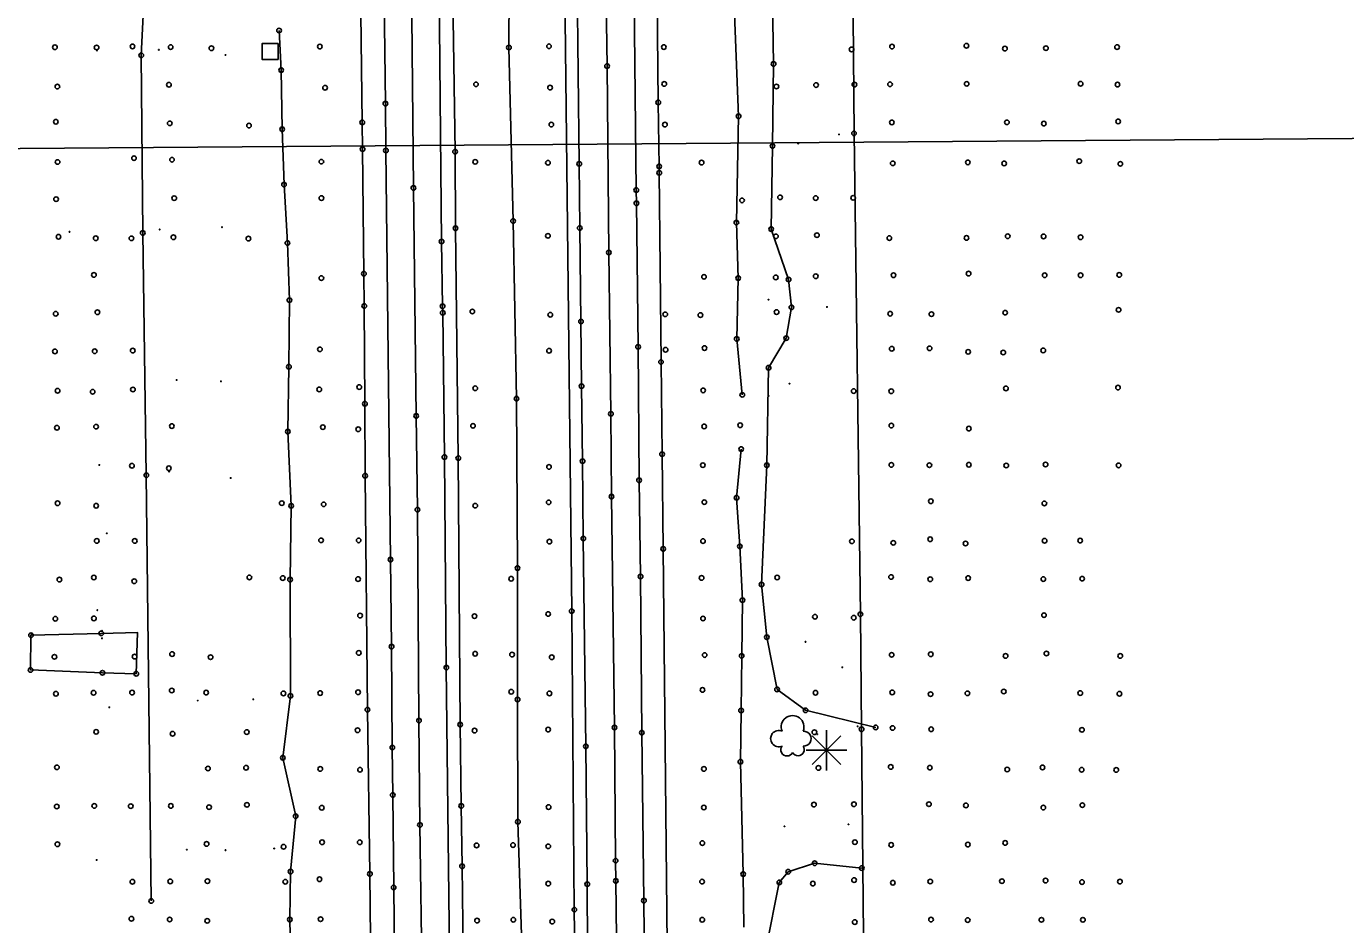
# Model space of a CAD drawing. Extents: x 20503438 to 20508873, y 7964251 to 7984667.
# Drawn here: x 20505207 to 20505778, y 7983735 to 7984124 of the extents above; entities that cross this region are included whole.
import ezdxf

# ---------------------------------------------------------------- set-up
doc = ezdxf.new("R2010")
doc.units = 0
for name, color, linetype in [('SurBreakLine', 7, 'Continuous'), ('SurConcreteSlab', 7, 'Continuous'), ('SurControl', 7, 'Continuous'), ('SurDrainageArrowDown', 7, 'Continuous'), ('SurDrainageArrowUp', 7, 'Continuous'), ('SurEdgeRoadPaved', 7, 'Continuous'), ('SurEdgeShoulderPaved', 7, 'Continuous'), ('SurFenceWire', 7, 'Continuous'), ('SurNaturalCells', 7, 'Continuous'), ('SurPointsNonDTM', 7, 'Continuous'), ('SurRoadPoints', 7, 'Continuous'), ('SurSectionLine', 7, 'Continuous'), ('SurSurveyPoints', 7, 'Continuous'), ('SurTreeLineRight', 7, 'Continuous')]:
    doc.layers.add(name, color=color, linetype=linetype)

msp = doc.modelspace()

# ---------------------------------------------------------------- linework, layer by layer
at = {"layer": 'SurBreakLine'}
for points in [[(20505388.09, 7982786.72), (20505387.46, 7982826.69), (20505386.97, 7982893.61), (20505385.8, 7982999.79), (20505385.32, 7983030.07), (20505384.98, 7983076.27), (20505384.47, 7983119.49), (20505384.1, 7983167.57), (20505382.15, 7983337.32), (20505379.76, 7983573.99), (20505379.24, 7983609.63), (20505378.24, 7983709.76), (20505377.29, 7983778.59), (20505376.87, 7983823.71), (20505376.2, 7983914.92), (20505375.66, 7983955.45), (20505374.47, 7984054.03), (20505371.04, 7984409.5), (20505370.34, 7984465.16)], [(20505462.87, 7983680.32), (20505462, 7983754.37), (20505461.92, 7983763.14), (20505461.43, 7983820.73), (20505460.13, 7983920.56), (20505459.87, 7983956.36), (20505458.96, 7984026.11), (20505458.21, 7984106.73), (20505457.44, 7984163.09), (20505457.01, 7984234.97), (20505456.62, 7984270.6), (20505454.26, 7984465.59)]]:
    msp.add_lwpolyline(points, dxfattribs=at)
at = {"layer": 'SurConcreteSlab'}
msp.add_lwpolyline([(20505254.59, 7983843.98), (20505239.95, 7983844.37), (20505208.89, 7983845.59), (20505209.06, 7983860.63), (20505239.43, 7983861.43), (20505255.07, 7983861.84)], close=True, dxfattribs=at)
at = {"layer": 'SurControl'}
for centre in [(20505237.61, 7984113.44), (20505264.38, 7984113.75), (20505293.21, 7984111.53), (20505558.53, 7984077.17), (20505540.85, 7984073.24), (20505291.65, 7984037.1), (20505225.71, 7984035.04), (20505264.7, 7984036.07), (20505528, 7984005.72), (20505553.35, 7984002.58), (20505272.04, 7983970.96), (20505291.23, 7983970.43), (20505537.11, 7983969.4), (20505528.1, 7983964.03), (20505238.64, 7983934.24), (20505268.8, 7983931.35), (20505295.45, 7983928.6), (20505241.83, 7983904.69), (20505237.75, 7983871.44), (20505209.26, 7983860.89), (20505239.76, 7983862.49), (20505239.77, 7983859.31), (20505544.03, 7983857.75), (20505559.97, 7983846.77), (20505281.18, 7983832.36), (20505305.2, 7983832.92), (20505242.97, 7983829.46), (20505566.58, 7983821.21), (20505549.06, 7983817.85), (20505534.97, 7983777.97), (20505562.6, 7983778.84), (20505237.49, 7983763.44), (20505276.47, 7983767.86), (20505293.21, 7983767.7), (20505314.24, 7983768.37)]:
    msp.add_circle(centre, 0.15, dxfattribs=at)
at = {"layer": 'SurDrainageArrowDown'}
msp.add_lwpolyline([(20505516.7, 7983964.57), (20505514.28, 7983988.75), (20505514.91, 7984015.06), (20505514.13, 7984039.03), (20505515.08, 7984085.02), (20505513.28, 7984129.28), (20505514.11, 7984156.29), (20505514.76, 7984177.27), (20505515.85, 7984204.03), (20505514.24, 7984250.08), (20505514.12, 7984278.02), (20505513.76, 7984303.59), (20505514.1, 7984327.37), (20505515.67, 7984376.97), (20505513.76, 7984401.01), (20505515.66, 7984425.46), (20505515.53, 7984454.22), (20505516.92, 7984485.15), (20505518.27, 7984511.07), (20505515.23, 7984557.31), (20505514.54, 7984584.59), (20505513.62, 7984608.83), (20505512.59, 7984631.93)], dxfattribs=at)
at = {"layer": 'SurDrainageArrowUp'}
for points in [[(20505421.16, 7983731.09), (20505419.67, 7983779.95), (20505419.5, 7983832.82), (20505419.46, 7983889.67), (20505419.05, 7983962.92), (20505417.58, 7984039.73), (20505415.76, 7984114.76), (20505416.12, 7984188), (20505415.7, 7984263.99), (20505415.68, 7984290.61), (20505415.27, 7984315.09), (20505415.19, 7984339.17), (20505414.71, 7984364.31), (20505413.6, 7984414.93), (20505413.44, 7984464.07), (20505413.89, 7984487.44), (20505412.77, 7984508.85), (20505412.76, 7984531.37), (20505411.67, 7984552.58), (20505411.51, 7984575.95), (20505410.83, 7984600.27), (20505410.02, 7984621.06)], [(20505269.92, 7983669.38), (20505274.77, 7983669.53), (20505284.53, 7983672.48), (20505304.14, 7983678.22), (20505313.43, 7983684.93), (20505319, 7983699.12), (20505321.46, 7983717.49), (20505321, 7983737.68), (20505321.32, 7983758.43), (20505323.53, 7983782.34), (20505317.99, 7983807.64), (20505321.24, 7983834.42), (20505321.13, 7983884.66), (20505321.58, 7983916.57), (20505320.13, 7983948.66), (20505320.6, 7983976.69), (20505320.82, 7984005.51), (20505319.96, 7984030.22), (20505318.49, 7984055.46), (20505317.7, 7984079.41), (20505317.25, 7984104.99), (20505316.36, 7984122.1)], [(20505517.3, 7983734.39), (20505517.06, 7983757.34), (20505515.89, 7983805.93), (20505516.18, 7983828.06), (20505516.43, 7983851.66), (20505516.73, 7983875.77), (20505515.62, 7983899.06), (20505514.22, 7983920.07), (20505516.21, 7983941.13)]]:
    msp.add_lwpolyline(points, dxfattribs=at)
at = {"layer": 'SurEdgeRoadPaved'}
for points in [[(20505403.63, 7982474.93), (20505402.88, 7982536.9), (20505402.67, 7982576.67), (20505401.63, 7982665.51), (20505399.87, 7982796.43), (20505397.64, 7982996.42), (20505397.31, 7983043.62), (20505395.75, 7983196.59), (20505394.62, 7983287.56), (20505393.71, 7983393.22), (20505391.47, 7983583.96), (20505391.16, 7983613.2), (20505390.95, 7983649.19), (20505388.69, 7983846.62), (20505387.86, 7983937.63), (20505387.13, 7984000.04), (20505387.09, 7984002.85), (20505386.65, 7984030.88), (20505382.6, 7984465.04)], [(20505449.78, 7983725.38), (20505449.64, 7983752.99), (20505449.04, 7983812.58), (20505447.94, 7983902.43), (20505447.63, 7983935.88), (20505447.17, 7983968.3), (20505446.93, 7983996.29), (20505446.39, 7984036.71), (20505446.17, 7984064.44), (20505445.22, 7984143), (20505443.79, 7984307.66), (20505441.81, 7984465.5)], [(20505484.93, 7982775.73), (20505484.31, 7982835.82), (20505483.21, 7982919), (20505481.67, 7983052.88), (20505480.16, 7983185.03), (20505479.57, 7983233.06), (20505478.99, 7983282.65), (20505478.07, 7983364.47), (20505477.49, 7983427.45), (20505476.34, 7983527.07), (20505475.78, 7983595.33), (20505474.69, 7983687.27), (20505474.16, 7983745.86), (20505473.26, 7983818.48), (20505472.69, 7983886.02), (20505472.06, 7983927.63), (20505471.61, 7983985.32), (20505470.9, 7984047.39), (20505470.84, 7984053.12), (20505468.38, 7984286.35), (20505467.61, 7984344.39), (20505467.44, 7984376.12), (20505466.29, 7984465.77)], [(20505367.02, 7983649.08), (20505365.92, 7983751.56), (20505365.51, 7983791.53), (20505365.33, 7983812.07), (20505365.03, 7983855.71), (20505364.56, 7983893.31), (20505362.58, 7984070.22), (20505362.33, 7984090.49), (20505361.75, 7984135.8), (20505361.43, 7984164.73), (20505360.65, 7984252.69), (20505359.48, 7984354.42), (20505359.05, 7984405.55), (20505358.33, 7984464.86)]]:
    msp.add_lwpolyline(points, dxfattribs=at)
at = {"layer": 'SurEdgeShoulderPaved'}
for points in [[(20505396.26, 7983698.73), (20505395.49, 7983760.73), (20505395.13, 7983786.82), (20505394.68, 7983821.97), (20505393.87, 7983937.23), (20505392.66, 7984036.58), (20505392.48, 7984069.7), (20505391.14, 7984165.4), (20505390.7, 7984233.06), (20505389.4, 7984368.52), (20505388.88, 7984402.64), (20505388.62, 7984435.71), (20505388.1, 7984465.16)], [(20505445.01, 7983677.11), (20505444.05, 7983741.95), (20505442.91, 7983871.04), (20505440.02, 7984126.9), (20505439.76, 7984153.63), (20505439.51, 7984215.86), (20505438.71, 7984282.71), (20505438.63, 7984311.09), (20505437.5, 7984376.59), (20505436.53, 7984465.51)], [(20505484.96, 7983655.65), (20505482.47, 7983897.96), (20505482.01, 7983938.92), (20505481.54, 7983978.76), (20505480.77, 7984060.56), (20505480.73, 7984063.33), (20505480.34, 7984091), (20505479.48, 7984180.27), (20505479.28, 7984203.06), (20505479.16, 7984232.92), (20505477.56, 7984362.31), (20505476.85, 7984430.86), (20505476.34, 7984466.08)], [(20505356.33, 7983687.67), (20505355.63, 7983757.41), (20505354.55, 7983828.42), (20505353.53, 7983929.56), (20505353.47, 7983960.72), (20505353.18, 7984002.99), (20505353.04, 7984016.95), (20505352.47, 7984070.78), (20505352.34, 7984082.36), (20505350.99, 7984188.49), (20505349.95, 7984303.65), (20505349.66, 7984342.61), (20505349.12, 7984407.15), (20505348.72, 7984437.82), (20505348.42, 7984464.78)]]:
    msp.add_lwpolyline(points, dxfattribs=at)
at = {"layer": 'SurFenceWire'}
for points in [[(20505261.33, 7984666.22), (20505262.12, 7984509.28), (20505264.5, 7984431.6), (20505264.46, 7984297.73), (20505262.01, 7984217.56), (20505256.74, 7984111.38), (20505257.38, 7984034.58), (20505258.94, 7983929.81), (20505261.07, 7983745.71)], [(20505559.43, 7984640.78), (20505560.17, 7984588.37), (20505562.54, 7984378.42), (20505563.28, 7984280.23), (20505565.01, 7984077.63), (20505567.76, 7983869.69), (20505568.29, 7983819.98), (20505570.2, 7983612.37), (20505577.97, 7983452.36), (20505588.36, 7983359.69), (20505598.48, 7983268.53), (20505602.02, 7983169.29), (20505604.28, 7983214.9), (20505597.36, 7983079.77), (20505591.48, 7982965.7), (20505583.74, 7982820.12), (20505580.19, 7982701.02)]]:
    msp.add_lwpolyline(points, dxfattribs=at)
at = {"layer": 'SurNaturalCells'}
for p, q in [((20505546.94, 7983804.72), (20505559.3, 7983817.08)), ((20505559.3, 7983804.72), (20505546.94, 7983817.08)), ((20505553.12, 7983802.16), (20505553.12, 7983819.64)), ((20505544.38, 7983810.9), (20505561.86, 7983810.9)), ((20505553.12, 7983810.9), (20505553.12, 7983810.9))]:
    msp.add_line(p, q, dxfattribs=at)
for centre, radius, start, end in [((20505538.46, 7983820.94), 4.92, 338.2051, 201.7949), ((20505532.44, 7983815.91), 3.51, 65.4824, 294.5175), ((20505543.26, 7983815.91), 3.21, 265.9982, 94.0018), ((20505536.03, 7983811.09), 2.68, 142.7501, 335.3223), ((20505540.85, 7983811.17), 2.67, 206.5242, 35.4033)]:
    msp.add_arc(centre, radius, start, end, dxfattribs=at)
at = {"layer": 'SurPointsNonDTM'}
for centre in [(20505256.74, 7984111.38), (20505530.21, 7984107.66), (20505565.01, 7984077.63), (20505529.77, 7984072.16), (20505529.18, 7984036.24), (20505257.38, 7984034.58), (20505536.72, 7984014.44), (20505537.92, 7984002.41), (20505535.71, 7983989.08), (20505528.05, 7983976.3), (20505527.31, 7983934.11), (20505258.94, 7983929.81), (20505525.03, 7983882.56), (20505567.76, 7983869.69), (20505527.31, 7983859.79), (20505531.72, 7983837.17), (20505544.05, 7983828.15), (20505568.29, 7983819.98), (20505574.38, 7983820.74), (20505536.58, 7983758.37), (20505547.99, 7983762), (20505568.36, 7983759.93), (20505532.71, 7983753.74), (20505261.07, 7983745.71)]:
    msp.add_circle(centre, 1, dxfattribs=at)
at = {"layer": 'SurRoadPoints'}
msp.add_lwpolyline([(20505315.89, 7984113.03), (20505315.89, 7984113.03), (20505315.89, 7984116.46), (20505309.03, 7984116.46), (20505309.03, 7984109.6), (20505315.89, 7984109.6), (20505315.89, 7984113.03)], dxfattribs=at)
at = {"layer": 'SurSectionLine'}
msp.add_lwpolyline([(20503437.78, 7984057.76), (20507489.33, 7984088.24)], dxfattribs=at)
at = {"layer": 'SurSurveyPoints'}
for centre in [(20505316.36, 7984122.1), (20505219.39, 7984114.85), (20505237.42, 7984114.74), (20505252.95, 7984115.24), (20505269.46, 7984114.94), (20505287.09, 7984114.44), (20505333.99, 7984115.17), (20505415.76, 7984114.76), (20505433.09, 7984115.27), (20505482.77, 7984114.94), (20505563.95, 7984113.93), (20505581.45, 7984115.13), (20505613.62, 7984115.53), (20505630.26, 7984114.27), (20505648.02, 7984114.47), (20505678.78, 7984114.94), (20505317.25, 7984104.99), (20505458.21, 7984106.73), (20505401.52, 7984098.82), (20505482.96, 7984099.01), (20505580.59, 7984098.84), (20505613.74, 7984099.05), (20505663.02, 7984099.09), (20505220.46, 7984097.84), (20505268.72, 7984098.65), (20505336.25, 7984097.36), (20505433.55, 7984097.4), (20505531.44, 7984097.9), (20505548.6, 7984098.53), (20505565.18, 7984098.73), (20505678.96, 7984098.72), (20505362.33, 7984090.49), (20505480.34, 7984091), (20505219.8, 7984082.67), (20505269.05, 7984081.96), (20505352.34, 7984082.36), (20505515.08, 7984085.02), (20505581.37, 7984082.38), (20505631.13, 7984082.4), (20505647.11, 7984081.86), (20505679.26, 7984082.78), (20505303.34, 7984081.01), (20505317.7, 7984079.41), (20505434.1, 7984081.44), (20505483.24, 7984081.41), (20505352.47, 7984070.78), (20505220.57, 7984065.25), (20505253.6, 7984066.9), (20505270.04, 7984066.24), (20505334.64, 7984065.38), (20505362.58, 7984070.22), (20505392.48, 7984069.7), (20505401.19, 7984065.32), (20505432.65, 7984064.91), (20505499.08, 7984064.97), (20505581.78, 7984064.67), (20505614.23, 7984065.09), (20505629.96, 7984064.62), (20505662.44, 7984065.6), (20505446.17, 7984064.44), (20505480.73, 7984063.33), (20505480.77, 7984060.56), (20505680.2, 7984064.46), (20505318.49, 7984055.46), (20505374.47, 7984054.03), (20505219.93, 7984049.18), (20505271, 7984049.61), (20505334.68, 7984049.63), (20505470.84, 7984053.12), (20505516.58, 7984048.66), (20505533.05, 7984049.97), (20505548.44, 7984049.63), (20505564.64, 7984049.76), (20505470.9, 7984047.39), (20505392.66, 7984036.58), (20505417.58, 7984039.73), (20505446.39, 7984036.71), (20505514.13, 7984039.03), (20505220.96, 7984032.92), (20505237.07, 7984032.28), (20505252.5, 7984032.23), (20505270.65, 7984032.71), (20505303.1, 7984032.11), (20505386.65, 7984030.88), (20505432.63, 7984033.32), (20505531.22, 7984033.1), (20505548.97, 7984033.6), (20505580.29, 7984032.36), (20505613.67, 7984032.42), (20505631.48, 7984033.15), (20505646.99, 7984033.07), (20505663, 7984032.72), (20505319.96, 7984030.22), (20505458.96, 7984026.11), (20505236.28, 7984016.42), (20505334.64, 7984015.03), (20505353.04, 7984016.95), (20505500.14, 7984015.58), (20505514.91, 7984015.06), (20505531.16, 7984015.33), (20505548.46, 7984015.85), (20505582.09, 7984016.29), (20505614.58, 7984017), (20505647.48, 7984016.26), (20505662.99, 7984016.26), (20505679.71, 7984016.4), (20505320.82, 7984005.51), (20505353.18, 7984002.99), (20505387.09, 7984002.85), (20505219.74, 7983999.61), (20505237.78, 7984000.28), (20505387.13, 7984000.04), (20505399.94, 7984000.6), (20505433.66, 7983999.19), (20505446.93, 7983996.29), (20505483.36, 7983999.37), (20505498.57, 7983999.04), (20505531.51, 7984000.36), (20505580.65, 7983999.65), (20505598.51, 7983999.45), (20505630.4, 7984000.09), (20505679.45, 7984001.32), (20505471.61, 7983985.32), (20505500.35, 7983984.79), (20505514.28, 7983988.75), (20505219.4, 7983983.34), (20505236.61, 7983983.39), (20505253.07, 7983983.68), (20505334.03, 7983984.25), (20505433.12, 7983983.63), (20505483.5, 7983984.06), (20505581.33, 7983984.48), (20505597.68, 7983984.67), (20505614.39, 7983983.15), (20505629.56, 7983982.87), (20505646.84, 7983983.76), (20505320.6, 7983976.69), (20505481.54, 7983978.76), (20505351.03, 7983967.91), (20505447.17, 7983968.3), (20505679.18, 7983967.69), (20505220.57, 7983966.33), (20505235.73, 7983965.89), (20505253.15, 7983966.87), (20505333.75, 7983966.9), (20505401.18, 7983967.39), (20505419.05, 7983962.92), (20505499.78, 7983966.5), (20505516.7, 7983964.57), (20505564.87, 7983966.17), (20505581.14, 7983966.13), (20505630.71, 7983967.34), (20505353.47, 7983960.72), (20505459.87, 7983956.36), (20505237.2, 7983950.8), (20505269.98, 7983951.06), (20505335.28, 7983950.59), (20505375.66, 7983955.45), (20505400.22, 7983951.16), (20505500.21, 7983950.9), (20505515.76, 7983951.43), (20505581.16, 7983951.29), (20505220.28, 7983950.35), (20505320.13, 7983948.66), (20505350.61, 7983949.67), (20505614.67, 7983949.96), (20505516.21, 7983941.13), (20505252.72, 7983933.91), (20505387.86, 7983937.63), (20505393.87, 7983937.23), (20505433.09, 7983933.4), (20505447.63, 7983935.88), (20505482.01, 7983938.92), (20505499.62, 7983934.16), (20505581.16, 7983934.27), (20505597.6, 7983934.14), (20505614.67, 7983934.35), (20505630.86, 7983934), (20505647.85, 7983934.44), (20505679.46, 7983934.07), (20505268.67, 7983932.8), (20505353.53, 7983929.56), (20505472.06, 7983927.63), (20505220.55, 7983917.67), (20505237.25, 7983916.6), (20505317.52, 7983917.72), (20505321.58, 7983916.57), (20505335.64, 7983917.22), (20505401.22, 7983916.64), (20505432.95, 7983918.09), (20505460.13, 7983920.56), (20505500.27, 7983918.17), (20505514.22, 7983920.07), (20505598.23, 7983918.57), (20505647.34, 7983917.63), (20505376.2, 7983914.92), (20505237.51, 7983901.42), (20505253.93, 7983901.38), (20505334.52, 7983901.66), (20505350.77, 7983901.64), (20505433.28, 7983901.11), (20505447.94, 7983902.43), (20505499.71, 7983901.34), (20505564.12, 7983901.22), (20505582.01, 7983900.57), (20505597.95, 7983902.12), (20505613.25, 7983900.29), (20505647.43, 7983901.49), (20505662.82, 7983901.53), (20505482.47, 7983897.96), (20505515.62, 7983899.06), (20505364.56, 7983893.31), (20505419.46, 7983889.67), (20505221.35, 7983884.66), (20505236.23, 7983885.58), (20505253.73, 7983883.98), (20505303.5, 7983885.63), (20505317.94, 7983885.35), (20505321.13, 7983884.66), (20505350.52, 7983884.89), (20505416.72, 7983885.03), (20505472.69, 7983886.02), (20505499.1, 7983885.42), (20505531.79, 7983885.57), (20505581.04, 7983885.8), (20505597.98, 7983884.84), (20505614.37, 7983885.35), (20505646.89, 7983884.91), (20505663.68, 7983885.07), (20505442.91, 7983871.04), (20505516.73, 7983875.77), (20505219.58, 7983867.73), (20505236.26, 7983867.9), (20505351.37, 7983869.13), (20505400.88, 7983868.87), (20505432.73, 7983869.8), (20505499.71, 7983867.85), (20505548.13, 7983868.6), (20505564.89, 7983868.2), (20505647.18, 7983869.3), (20505209.06, 7983860.63), (20505209.06, 7983860.63), (20505239.43, 7983861.43), (20505365.03, 7983855.71), (20505219.19, 7983851.29), (20505253.87, 7983851.37), (20505270.1, 7983852.46), (20505286.75, 7983851.12), (20505350.83, 7983852.98), (20505401.17, 7983852.63), (20505417.12, 7983852.27), (20505434.27, 7983851.08), (20505500.43, 7983852.06), (20505516.43, 7983851.66), (20505581.29, 7983852.15), (20505598.21, 7983852.38), (20505630.57, 7983851.66), (20505648.23, 7983852.71), (20505680.16, 7983851.66), (20505208.89, 7983845.59), (20505239.95, 7983844.37), (20505254.59, 7983843.98), (20505388.69, 7983846.62), (20505269.94, 7983836.72), (20505499.47, 7983836.96), (20505219.83, 7983835.33), (20505236.11, 7983835.73), (20505252.79, 7983835.81), (20505284.83, 7983835.81), (20505318.24, 7983835.46), (20505321.24, 7983834.42), (20505334.12, 7983835.62), (20505350.54, 7983835.96), (20505416.75, 7983836.2), (20505419.5, 7983832.82), (20505433.29, 7983835.48), (20505548.36, 7983835.76), (20505581.54, 7983835.9), (20505598.15, 7983835.14), (20505614.05, 7983835.5), (20505629.77, 7983836.28), (20505662.86, 7983835.59), (20505679.81, 7983835.32), (20505354.55, 7983828.42), (20505516.18, 7983828.06), (20505350.31, 7983819.55), (20505376.87, 7983823.71), (20505394.68, 7983821.97), (20505400.9, 7983819.38), (20505432.74, 7983819.83), (20505461.43, 7983820.73), (20505581.68, 7983820.5), (20505598.38, 7983819.94), (20505663.58, 7983819.72), (20505237.24, 7983818.85), (20505270.31, 7983818.03), (20505302.37, 7983818.73), (20505473.26, 7983818.48), (20505547.89, 7983818.68), (20505365.33, 7983812.07), (20505449.04, 7983812.58), (20505220.27, 7983803.49), (20505285.6, 7983803), (20505302.07, 7983803.31), (20505317.99, 7983807.64), (20505334.18, 7983802.81), (20505351.35, 7983802.46), (20505500.11, 7983802.82), (20505515.89, 7983805.93), (20505549.6, 7983803.26), (20505580.89, 7983803.67), (20505597.8, 7983803.36), (20505631.28, 7983802.55), (20505646.54, 7983803.45), (20505663.47, 7983802.44), (20505678.43, 7983802.36), (20505365.51, 7983791.53), (20505220.2, 7983786.55), (20505236.44, 7983786.83), (20505252.19, 7983786.7), (20505269.54, 7983786.82), (20505286.07, 7983786.28), (20505302.45, 7983787.27), (20505334.83, 7983786.02), (20505395.13, 7983786.82), (20505432.9, 7983786.33), (20505500.07, 7983786.13), (20505547.69, 7983787.39), (20505564.99, 7983787.54), (20505597.43, 7983787.56), (20505613.42, 7983787.02), (20505646.9, 7983786.11), (20505663.77, 7983787.14), (20505323.53, 7983782.34), (20505419.67, 7983779.95), (20505377.29, 7983778.59), (20505220.48, 7983770.25), (20505285, 7983770.37), (20505318.31, 7983769.14), (20505334.97, 7983771.1), (20505351.23, 7983771.08), (20505401.78, 7983769.73), (20505417.52, 7983769.87), (20505432.76, 7983769.33), (20505499.42, 7983770.73), (20505565.39, 7983771.13), (20505581.07, 7983769.93), (20505614.25, 7983770.11), (20505630.38, 7983770.81), (20505461.92, 7983763.14), (20505321.32, 7983758.43), (20505355.63, 7983757.41), (20505395.49, 7983760.73), (20505517.06, 7983757.34), (20505252.92, 7983754.03), (20505269.28, 7983754.17), (20505285.37, 7983754.28), (20505319.05, 7983754.02), (20505333.83, 7983755.09), (20505365.92, 7983751.56), (20505432.79, 7983753.21), (20505449.64, 7983752.99), (20505462, 7983754.37), (20505499.3, 7983754.07), (20505547.21, 7983753.23), (20505565.06, 7983754.74), (20505581.81, 7983753.59), (20505597.98, 7983754.13), (20505628.99, 7983754.27), (20505647.85, 7983754.54), (20505663.61, 7983753.86), (20505680.03, 7983754.09), (20505474.16, 7983745.86), (20505444.05, 7983741.95), (20505252.49, 7983738.01), (20505269.03, 7983737.71), (20505285.3, 7983737.11), (20505321, 7983737.68), (20505334.31, 7983737.83), (20505401.99, 7983737.23), (20505417.67, 7983737.58), (20505434.49, 7983736.81), (20505499.36, 7983737.6), (20505565.35, 7983736.59), (20505598.32, 7983737.66), (20505614.18, 7983737.45), (20505646.06, 7983737.57), (20505664, 7983737.57)]:
    msp.add_circle(centre, 1, dxfattribs=at)
at = {"layer": 'SurTreeLineRight'}
for points in [[(20505562.2, 7984350.95), (20505554.36, 7984350.05), (20505547.55, 7984331.64), (20505516.56, 7984269.81), (20505520.5, 7984262.99), (20505521.83, 7984215.85), (20505529, 7984181.41), (20505530.21, 7984107.66), (20505529.77, 7984072.16), (20505529.18, 7984036.24), (20505536.72, 7984014.44), (20505537.92, 7984002.41), (20505535.71, 7983989.08), (20505528.05, 7983976.3), (20505527.31, 7983934.11), (20505525.03, 7983882.56), (20505527.31, 7983859.79), (20505531.72, 7983837.17), (20505544.05, 7983828.15), (20505574.38, 7983820.74)], [(20505568.36, 7983759.93), (20505547.99, 7983762), (20505536.58, 7983758.37), (20505532.71, 7983753.74), (20505526.99, 7983725.42)]]:
    msp.add_lwpolyline(points, dxfattribs=at)

doc.saveas('drawing.dxf')
